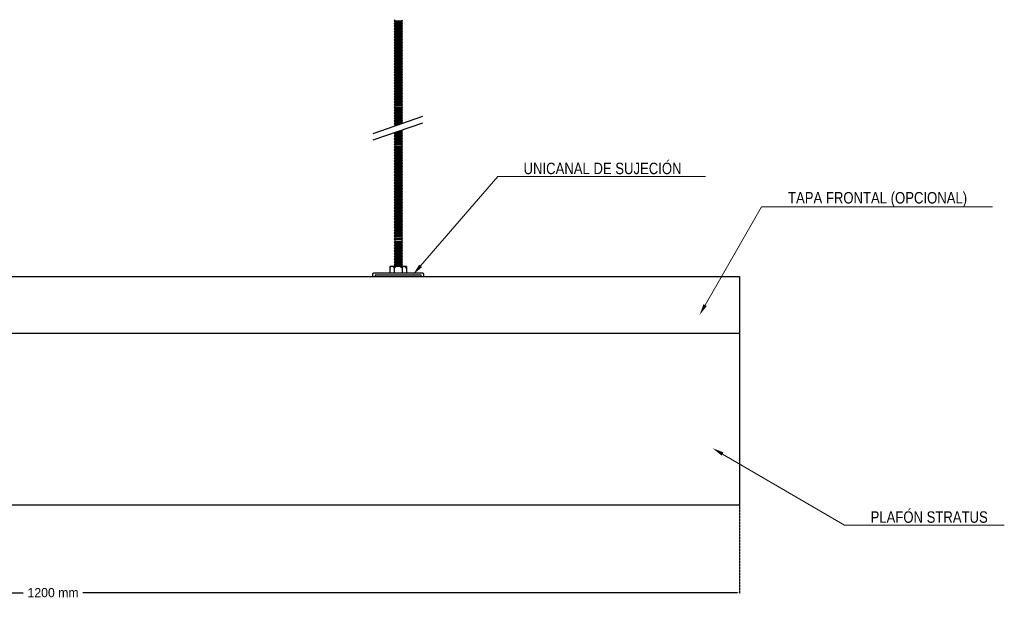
# Model space of a CAD drawing. Header units: millimetres. Extents: x 2538 to 24562, y 4449 to 23795.
# Tile 264 of 280: x 22162 to 23023, y 21027 to 21540. Entities that reach past the tile are written whole.
import ezdxf
from ezdxf import colors
from ezdxf.entities.mleader import LeaderData, LeaderLine
from ezdxf.math import Vec2, Vec3

# ---------------------------------------------------------------- set-up
doc = ezdxf.new("R2010")
doc.units = ezdxf.units.MM
doc.header["$PDMODE"] = 3
doc.linetypes.add('HIDDEN', pattern=[0.375, 0.25, -0.125])
doc.layers.add('_HD_tornillo', color=30, linetype='Continuous')
doc.layers.add('HD021_Text', color=2, linetype='Continuous', lineweight=9)
doc.layers.add('Make2D$Visible$Curves', color=7, linetype='Continuous', true_color=0x000000)
doc.layers.add('MEDIDAS', color=1, linetype='Continuous', true_color=0xff0000)
doc.styles.add('Arial Narrow', font='ARIALN.TTF')
doc.dimstyles.new('HD_DIM', dxfattribs={"dimtxt": 8, "dimasz": 2, "dimexe": 1, "dimexo": 0, "dimgap": 2, "dimtad": 0, "dimdec": 0, "dimzin": 0, "dimdsep": 46, "dimtxsty": 'Standard', "dimcen": 0, "dimclrd": 256, "dimclre": 251, "dimclrt": 7, "dimadec": 0, "dimazin": 0, "dimtp": 0.05, "dimtm": 0.05, "dimtfac": 0.6, "dimtdec": 0, "dimtofl": 0, "dimtmove": 0, "dimatfit": 3, "dimfxl": 1, "dimtolj": 2, "dimtzin": 0, "dimarcsym": 0})

# ---------------------------------------------------------------- blocks, each defined once
blk = doc.blocks.new('*D70')
at = {"layer": 'Defpoints', "color": 0, "transparency": 16777216}
for p in [(21591.21, 21115.49), (22791.21, 21115.49), (22791.21, 21038.85)]:
    blk.add_point(p, dxfattribs=at)
at = {"layer": 'MEDIDAS', "color": 251, "linetype": 'HIDDEN', "lineweight": -2, "transparency": 16777216}
for p, q in [((21591.21, 21115.49), (21591.21, 21037.85)), ((22791.21, 21115.49), (22791.21, 21037.85))]:
    blk.add_line(p, q, dxfattribs=at)
at = {"layer": 'MEDIDAS', "lineweight": -2, "transparency": 16777216}
for p, q in [((21593.21, 21038.85), (22165.21, 21038.85)), ((22789.21, 21038.85), (22217.21, 21038.85))]:
    blk.add_line(p, q, dxfattribs=at)
at = {"layer": 'MEDIDAS', "transparency": 16777216}
for points in [[(21593.21, 21039.18), (21593.21, 21038.52), (21591.21, 21038.85)], [(22789.21, 21039.18), (22789.21, 21038.52), (22791.21, 21038.85)]]:
    blk.add_solid(points, dxfattribs=at)
at = {"layer": 'MEDIDAS', "color": 7, "transparency": 16777216, "insert": (22191.21, 21038.85), "char_height": 8, "attachment_point": 5}
blk.add_mtext('\\A2;1200 mm', dxfattribs=at)

msp = doc.modelspace()

# ---------------------------------------------------------------- linework, layer by layer
at = {"layer": '_HD_tornillo'}
for p, q in [((22490.01, 21539.74), (22489.41, 21538.92)), ((22489.41, 21538.92), (22496.5, 21539.09)), ((22489.41, 21538.92), (22490.01, 21538.24)), ((22490.01, 21537.36), (22489.41, 21536.54)), ((22489.41, 21536.54), (22496.5, 21536.71)), ((22489.41, 21536.54), (22490.01, 21535.86)), ((22490.01, 21538.24), (22496, 21538.48)), ((22490.01, 21538.24), (22490.01, 21537.36)), ((22490.01, 21537.36), (22496, 21537.59)), ((22490.01, 21535.86), (22496, 21536.09)), ((22490.01, 21535.86), (22490.01, 21535.08)), ((22490.01, 21535.08), (22496, 21535.31)), ((22496, 21538.48), (22496.5, 21539.09)), ((22496, 21538.48), (22496, 21537.59)), ((22496, 21536.09), (22496.5, 21536.71)), ((22496, 21536.09), (22496, 21535.31)), ((22496.01, 21539.98), (22496.5, 21539.09)), ((22496.01, 21537.6), (22496.5, 21536.71)), ((22496.01, 21535.31), (22496.5, 21534.43)), ((22490.01, 21535.08), (22489.41, 21534.26)), ((22489.41, 21534.26), (22496.5, 21534.43)), ((22489.41, 21534.26), (22490.01, 21533.58)), ((22490.01, 21532.72), (22489.41, 21531.9)), ((22489.41, 21531.9), (22496.5, 21532.07)), ((22489.41, 21531.9), (22490.01, 21531.22)), ((22490.01, 21530.35), (22489.41, 21529.53)), ((22489.41, 21529.53), (22496.5, 21529.7)), ((22489.41, 21529.53), (22490.01, 21528.85)), ((22490.01, 21527.94), (22489.41, 21527.12)), ((22489.41, 21527.12), (22496.5, 21527.29)), ((22489.41, 21527.12), (22490.01, 21526.44)), ((22490.01, 21533.58), (22496, 21533.81)), ((22490.01, 21533.58), (22490.01, 21532.72)), ((22490.01, 21532.72), (22496, 21532.95)), ((22490.01, 21531.22), (22496, 21531.45)), ((22490.01, 21531.22), (22490.01, 21530.35)), ((22490.01, 21530.35), (22496, 21530.58)), ((22490.01, 21528.85), (22496, 21529.09)), ((22490.01, 21528.85), (22490.01, 21527.94)), ((22490.01, 21527.94), (22496, 21528.17)), ((22490.01, 21526.44), (22496, 21526.67)), ((22496, 21533.81), (22496.5, 21534.43)), ((22496, 21533.81), (22496, 21532.95)), ((22496, 21531.45), (22496.5, 21532.07)), ((22496, 21531.45), (22496, 21530.58)), ((22496, 21529.09), (22496.5, 21529.7)), ((22496, 21529.09), (22496, 21528.17)), ((22496, 21526.67), (22496.5, 21527.29)), ((22496, 21526.67), (22496, 21525.76)), ((22496.01, 21532.95), (22496.5, 21532.07)), ((22496.01, 21530.59), (22496.5, 21529.7)), ((22496.01, 21528.18), (22496.5, 21527.29)), ((22490.01, 21525.53), (22489.41, 21524.71)), ((22489.41, 21524.71), (22496.5, 21524.88)), ((22489.41, 21524.71), (22490.01, 21524.03)), ((22490.01, 21523.11), (22489.41, 21522.3)), ((22489.41, 21522.3), (22496.5, 21522.47)), ((22489.41, 21522.3), (22490.01, 21521.62)), ((22490.01, 21520.7), (22489.41, 21519.89)), ((22489.41, 21519.89), (22496.5, 21520.06)), ((22489.41, 21519.89), (22490.01, 21519.21)), ((22490.01, 21518.32), (22489.41, 21517.5)), ((22490.01, 21526.44), (22490.01, 21525.53)), ((22490.01, 21525.53), (22496, 21525.76)), ((22490.01, 21524.03), (22496, 21524.26)), ((22490.01, 21524.03), (22490.01, 21523.11)), ((22490.01, 21523.11), (22496, 21523.35)), ((22490.01, 21521.62), (22496, 21521.85)), ((22490.01, 21521.62), (22490.01, 21520.7)), ((22490.01, 21520.7), (22496, 21520.94)), ((22490.01, 21519.21), (22496, 21519.44)), ((22490.01, 21519.21), (22490.01, 21518.32)), ((22490.01, 21518.32), (22496, 21518.55)), ((22496, 21524.26), (22496.5, 21524.88)), ((22496, 21524.26), (22496, 21523.35)), ((22496, 21521.85), (22496.5, 21522.47)), ((22496, 21521.85), (22496, 21520.94)), ((22496, 21519.44), (22496.5, 21520.06)), ((22496, 21519.44), (22496, 21518.55)), ((22496.01, 21525.76), (22496.5, 21524.88)), ((22496.01, 21523.35), (22496.5, 21522.47)), ((22496.01, 21520.94), (22496.5, 21520.06)), ((22496.01, 21518.56), (22496.5, 21517.67)), ((22489.41, 21517.5), (22496.5, 21517.67)), ((22489.41, 21517.5), (22490.01, 21516.82)), ((22490.01, 21516.04), (22489.41, 21515.22)), ((22489.41, 21515.22), (22496.5, 21515.39)), ((22489.41, 21515.22), (22490.01, 21514.54)), ((22490.01, 21513.68), (22489.41, 21512.86)), ((22489.41, 21512.86), (22496.5, 21513.03)), ((22489.41, 21512.86), (22490.01, 21512.18)), ((22490.01, 21511.31), (22489.41, 21510.5)), ((22489.41, 21510.5), (22496.5, 21510.66)), ((22489.41, 21510.5), (22490.01, 21509.81)), ((22490.01, 21516.82), (22496, 21517.06)), ((22490.01, 21516.82), (22490.01, 21516.04)), ((22490.01, 21516.04), (22496, 21516.27)), ((22490.01, 21514.54), (22496, 21514.77)), ((22490.01, 21514.54), (22490.01, 21513.68)), ((22490.01, 21513.68), (22496, 21513.91)), ((22490.01, 21512.18), (22496, 21512.42)), ((22490.01, 21512.18), (22490.01, 21511.31)), ((22490.01, 21511.31), (22496, 21511.55)), ((22490.01, 21509.81), (22496, 21510.05)), ((22490.01, 21509.81), (22490.01, 21509.05)), ((22496, 21517.06), (22496.5, 21517.67)), ((22496, 21517.06), (22496, 21516.27)), ((22496, 21514.77), (22496.5, 21515.39)), ((22496, 21514.77), (22496, 21513.91)), ((22496, 21512.42), (22496.5, 21513.03)), ((22496, 21512.42), (22496, 21511.55)), ((22496, 21510.05), (22496.5, 21510.66)), ((22496, 21510.05), (22496, 21509.28)), ((22496.01, 21516.28), (22496.5, 21515.39)), ((22496.01, 21513.92), (22496.5, 21513.03)), ((22496.01, 21511.55), (22496.5, 21510.66)), ((22490.01, 21509.05), (22489.41, 21508.23)), ((22489.41, 21508.23), (22496.5, 21508.4)), ((22489.41, 21508.23), (22490.01, 21507.55)), ((22490.01, 21506.51), (22489.41, 21505.69)), ((22489.41, 21505.69), (22496.5, 21505.86)), ((22489.41, 21505.69), (22490.01, 21505.01)), ((22490.01, 21504.23), (22489.41, 21503.41)), ((22489.41, 21503.41), (22496.5, 21503.58)), ((22489.41, 21503.41), (22490.01, 21502.73)), ((22490.01, 21501.87), (22489.41, 21501.05)), ((22489.41, 21501.05), (22496.5, 21501.22)), ((22489.41, 21501.05), (22490.01, 21500.37)), ((22490.01, 21509.05), (22496, 21509.28)), ((22490.01, 21507.55), (22496, 21507.78)), ((22490.01, 21507.55), (22490.01, 21506.51)), ((22490.01, 21506.51), (22496, 21506.74)), ((22490.01, 21505.01), (22496, 21505.24)), ((22490.01, 21505.01), (22490.01, 21504.23)), ((22490.01, 21504.23), (22496, 21504.46)), ((22490.01, 21502.73), (22496, 21502.96)), ((22490.01, 21502.73), (22490.01, 21501.87)), ((22490.01, 21501.87), (22496, 21502.1)), ((22496, 21507.78), (22496.5, 21508.4)), ((22496, 21507.78), (22496, 21506.74)), ((22496, 21505.24), (22496.5, 21505.86)), ((22496, 21505.24), (22496, 21504.46)), ((22496, 21502.96), (22496.5, 21503.58)), ((22496, 21502.96), (22496, 21502.1)), ((22496, 21500.6), (22496.5, 21501.22)), ((22496.01, 21509.28), (22496.5, 21508.4)), ((22496.01, 21506.75), (22496.5, 21505.86)), ((22496.01, 21504.46), (22496.5, 21503.58)), ((22496.01, 21502.1), (22496.5, 21501.22)), ((22490.01, 21499.5), (22489.41, 21498.68)), ((22489.41, 21498.68), (22496.5, 21498.85)), ((22489.41, 21498.68), (22490.01, 21498)), ((22490.01, 21497.09), (22489.41, 21496.27)), ((22489.41, 21496.27), (22496.5, 21496.44)), ((22489.41, 21496.27), (22490.01, 21495.59)), ((22490.01, 21494.71), (22489.41, 21493.89)), ((22489.41, 21493.89), (22496.5, 21494.06)), ((22489.41, 21493.89), (22490.01, 21493.21)), ((22490.01, 21492.42), (22489.41, 21491.61)), ((22490.01, 21500.37), (22496, 21500.6)), ((22490.01, 21500.37), (22490.01, 21499.5)), ((22490.01, 21499.5), (22496, 21499.73)), ((22490.01, 21498), (22496, 21498.24)), ((22490.01, 21498), (22490.01, 21497.09)), ((22490.01, 21497.09), (22496, 21497.32)), ((22490.01, 21495.59), (22496, 21495.82)), ((22490.01, 21495.59), (22490.01, 21494.71)), ((22490.01, 21494.71), (22496, 21494.94)), ((22490.01, 21493.21), (22496, 21493.44)), ((22490.01, 21493.21), (22490.01, 21492.42)), ((22490.01, 21492.42), (22496, 21492.66)), ((22496, 21500.6), (22496, 21499.73)), ((22496, 21498.24), (22496.5, 21498.85)), ((22496, 21498.24), (22496, 21497.32)), ((22496, 21495.82), (22496.5, 21496.44)), ((22496, 21495.82), (22496, 21494.94)), ((22496, 21493.44), (22496.5, 21494.06)), ((22496, 21493.44), (22496, 21492.66)), ((22496.01, 21499.74), (22496.5, 21498.85)), ((22496.01, 21497.32), (22496.5, 21496.44)), ((22496.01, 21494.94), (22496.5, 21494.06)), ((22496.01, 21492.66), (22496.5, 21491.78)), ((22489.41, 21491.61), (22496.5, 21491.78)), ((22489.41, 21491.61), (22490.01, 21490.93)), ((22490.01, 21490.06), (22489.41, 21489.25)), ((22489.41, 21489.25), (22496.5, 21489.42)), ((22489.41, 21489.25), (22490.01, 21488.57)), ((22490.01, 21487.7), (22489.41, 21486.88)), ((22489.41, 21486.88), (22496.5, 21487.05)), ((22489.41, 21486.88), (22490.01, 21486.2)), ((22490.01, 21485.29), (22489.41, 21484.47)), ((22489.41, 21484.47), (22496.5, 21484.64)), ((22489.41, 21484.47), (22490.01, 21483.79)), ((22490.01, 21490.93), (22496, 21491.16)), ((22490.01, 21490.93), (22490.01, 21490.06)), ((22490.01, 21490.06), (22496, 21490.3)), ((22490.01, 21488.57), (22496, 21488.8)), ((22490.01, 21488.57), (22490.01, 21487.7)), ((22490.01, 21487.7), (22496, 21487.93)), ((22490.01, 21486.2), (22496, 21486.43)), ((22490.01, 21486.2), (22490.01, 21485.29)), ((22490.01, 21485.29), (22496, 21485.52)), ((22490.01, 21483.79), (22496, 21484.02)), ((22490.01, 21483.79), (22490.01, 21482.87)), ((22496, 21491.16), (22496.5, 21491.78)), ((22496, 21491.16), (22496, 21490.3)), ((22496, 21488.8), (22496.5, 21489.42)), ((22496, 21488.8), (22496, 21487.93)), ((22496, 21486.43), (22496.5, 21487.05)), ((22496, 21486.43), (22496, 21485.52)), ((22496, 21484.02), (22496.5, 21484.64)), ((22496, 21484.02), (22496, 21483.11)), ((22496.01, 21490.3), (22496.5, 21489.42)), ((22496.01, 21487.93), (22496.5, 21487.05)), ((22496.01, 21485.52), (22496.5, 21484.64)), ((22490.01, 21482.87), (22489.41, 21482.06)), ((22489.41, 21482.06), (22496.5, 21482.23)), ((22489.41, 21482.06), (22490.01, 21481.38)), ((22490.01, 21480.46), (22489.41, 21479.65)), ((22489.41, 21479.65), (22496.5, 21479.81)), ((22489.41, 21479.65), (22490.01, 21478.96)), ((22490.01, 21478.05), (22489.41, 21477.23)), ((22489.41, 21477.23), (22496.5, 21477.4)), ((22489.41, 21477.23), (22490.01, 21476.55)), ((22490.01, 21475.67), (22489.41, 21474.85)), ((22489.41, 21474.85), (22496.5, 21475.02)), ((22490.01, 21482.87), (22496, 21483.11)), ((22490.01, 21481.38), (22496, 21481.61)), ((22490.01, 21481.38), (22490.01, 21480.46)), ((22490.01, 21480.46), (22496, 21480.69)), ((22490.01, 21478.96), (22496, 21479.2)), ((22490.01, 21478.96), (22490.01, 21478.05)), ((22490.01, 21478.05), (22496, 21478.28)), ((22490.01, 21476.55), (22496, 21476.79)), ((22490.01, 21476.55), (22490.01, 21475.67)), ((22490.01, 21475.67), (22496, 21475.9)), ((22496, 21481.61), (22496.5, 21482.23)), ((22496, 21481.61), (22496, 21480.69)), ((22496, 21479.2), (22496.5, 21479.81)), ((22496, 21479.2), (22496, 21478.28)), ((22496, 21476.79), (22496.5, 21477.4)), ((22496, 21476.79), (22496, 21475.9)), ((22496, 21474.4), (22496.5, 21475.02)), ((22496.01, 21483.11), (22496.5, 21482.23)), ((22496.01, 21480.7), (22496.5, 21479.81)), ((22496.01, 21478.29), (22496.5, 21477.4)), ((22496.01, 21475.9), (22496.5, 21475.02)), ((22489.41, 21474.85), (22490.01, 21474.17)), ((22490.01, 21473.39), (22489.41, 21472.57)), ((22489.41, 21472.57), (22496.5, 21472.74)), ((22489.41, 21472.57), (22490.01, 21471.89)), ((22490.01, 21471.03), (22489.41, 21470.21)), ((22489.41, 21470.21), (22496.5, 21470.38)), ((22489.41, 21470.21), (22490.01, 21469.53)), ((22490.01, 21468.66), (22489.41, 21467.84)), ((22489.41, 21467.84), (22496.5, 21468.01)), ((22489.41, 21467.84), (22490.01, 21467.16)), ((22490.01, 21466.39), (22489.41, 21465.58)), ((22490.01, 21474.17), (22496, 21474.4)), ((22490.01, 21474.17), (22490.01, 21473.39)), ((22490.01, 21473.39), (22496, 21473.62)), ((22490.01, 21471.89), (22496, 21472.12)), ((22490.01, 21471.89), (22490.01, 21471.03)), ((22490.01, 21471.03), (22496, 21471.26)), ((22490.01, 21469.53), (22496, 21469.76)), ((22490.01, 21469.53), (22490.01, 21468.66)), ((22490.01, 21468.66), (22496, 21468.89)), ((22490.01, 21467.16), (22496, 21467.39)), ((22490.01, 21467.16), (22490.01, 21466.39)), ((22490.01, 21466.39), (22496, 21466.63)), ((22496, 21474.4), (22496, 21473.62)), ((22496, 21472.12), (22496.5, 21472.74)), ((22496, 21472.12), (22496, 21471.26)), ((22496, 21469.76), (22496.5, 21470.38)), ((22496, 21469.76), (22496, 21468.89)), ((22496, 21467.39), (22496.5, 21468.01)), ((22496, 21467.39), (22496, 21466.63)), ((22496.01, 21473.62), (22496.5, 21472.74)), ((22496.01, 21471.26), (22496.5, 21470.38)), ((22496.01, 21468.9), (22496.5, 21468.01)), ((22496.01, 21466.63), (22496.5, 21465.74)), ((22489.41, 21465.58), (22496.5, 21465.74)), ((22489.41, 21465.58), (22490.01, 21464.89)), ((22490.01, 21463.85), (22489.41, 21463.04)), ((22489.41, 21463.04), (22496.5, 21463.21)), ((22489.41, 21463.04), (22490.01, 21462.36)), ((22490.01, 21461.57), (22489.41, 21460.76)), ((22489.41, 21460.76), (22496.5, 21460.92)), ((22489.41, 21460.76), (22490.01, 21460.08)), ((22490.01, 21459.21), (22489.41, 21458.4)), ((22489.41, 21458.4), (22496.5, 21458.57)), ((22489.41, 21458.4), (22490.01, 21457.72)), ((22490.01, 21464.89), (22496, 21465.13)), ((22490.01, 21464.89), (22490.01, 21463.85)), ((22490.01, 21463.85), (22496, 21464.09)), ((22490.01, 21462.36), (22496, 21462.59)), ((22490.01, 21462.36), (22490.01, 21461.57)), ((22490.01, 21461.57), (22496, 21461.81)), ((22490.01, 21460.08), (22496, 21460.31)), ((22490.01, 21460.08), (22490.01, 21459.21)), ((22490.01, 21459.21), (22496, 21459.45)), ((22490.01, 21457.72), (22496, 21457.95)), ((22496, 21465.13), (22496.5, 21465.74)), ((22496, 21465.13), (22496, 21464.09)), ((22496, 21462.59), (22496.5, 21463.21)), ((22496, 21462.59), (22496, 21461.81)), ((22496, 21460.31), (22496.5, 21460.92)), ((22496, 21460.31), (22496, 21459.45)), ((22496, 21457.95), (22496.5, 21458.57)), ((22496, 21457.95), (22496, 21457.08)), ((22496.01, 21464.09), (22496.5, 21463.21)), ((22496.01, 21461.81), (22496.5, 21460.92)), ((22496.01, 21459.45), (22496.5, 21458.57)), ((22470.95, 21440.46), (22514.47, 21455.47)), ((22470.95, 21434.79), (22514.47, 21449.8)), ((22490.01, 21456.85), (22489.41, 21456.03)), ((22489.41, 21456.03), (22496.5, 21456.2)), ((22489.41, 21456.03), (22490.01, 21455.35)), ((22490.01, 21454.43), (22489.41, 21453.62)), ((22489.41, 21453.62), (22496.5, 21453.79)), ((22489.41, 21453.62), (22490.01, 21452.94)), ((22490.01, 21452.05), (22489.41, 21451.24)), ((22489.41, 21451.24), (22496.5, 21451.4)), ((22489.41, 21451.24), (22490.01, 21450.55)), ((22490.01, 21449.77), (22489.41, 21448.95)), ((22490.01, 21457.72), (22490.01, 21456.85)), ((22490.01, 21456.85), (22496, 21457.08)), ((22490.01, 21455.35), (22496, 21455.58)), ((22490.01, 21455.35), (22490.01, 21454.43)), ((22490.01, 21454.43), (22496, 21454.67)), ((22490.01, 21452.94), (22496, 21453.17)), ((22490.01, 21452.94), (22490.01, 21452.05)), ((22490.01, 21452.05), (22496, 21452.29)), ((22490.01, 21450.55), (22496, 21450.79)), ((22490.01, 21450.55), (22490.01, 21449.77)), ((22490.01, 21449.77), (22496, 21450)), ((22496, 21455.58), (22496.5, 21456.2)), ((22496, 21455.58), (22496, 21454.67)), ((22496, 21453.17), (22496.5, 21453.79)), ((22496, 21453.17), (22496, 21452.29)), ((22496, 21450.79), (22496.5, 21451.4)), ((22496, 21450.79), (22496, 21450)), ((22496.01, 21457.08), (22496.5, 21456.2)), ((22496.01, 21454.67), (22496.5, 21453.79)), ((22496.01, 21452.29), (22496.5, 21451.4)), ((22496.01, 21450.01), (22496.43, 21449.25)), ((22489.98, 21441.33), (22489.37, 21440.51)), ((22489.37, 21440.51), (22496.47, 21440.68)), ((22489.41, 21448.95), (22496.03, 21449.11)), ((22489.41, 21448.95), (22490.01, 21448.27)), ((22490.01, 21447.41), (22489.64, 21446.91)), ((22489.98, 21441.33), (22495.97, 21441.56)), ((22490.01, 21448.27), (22494.06, 21448.43)), ((22490.01, 21448.27), (22490.01, 21447.41)), ((22490.01, 21447.41), (22491.24, 21447.46)), ((22493.09, 21442.43), (22495.95, 21442.49)), ((22494.97, 21443.07), (22496.46, 21443.11)), ((22495.95, 21442.49), (22496.46, 21443.11)), ((22495.95, 21442.49), (22495.95, 21441.56)), ((22495.97, 21440.07), (22496.47, 21440.68)), ((22495.98, 21441.57), (22496.47, 21440.68)), ((22496.23, 21443.51), (22496.46, 21443.11)), ((22489.37, 21440.51), (22489.98, 21439.83)), ((22489.99, 21438.9), (22489.38, 21438.08)), ((22489.38, 21438.08), (22496.48, 21438.25)), ((22489.38, 21438.08), (22489.99, 21437.4)), ((22489.99, 21436.47), (22489.38, 21435.65)), ((22489.38, 21435.65), (22496.48, 21435.82)), ((22489.38, 21435.65), (22489.99, 21434.97)), ((22489.99, 21434.06), (22489.38, 21433.24)), ((22489.38, 21433.24), (22496.48, 21433.41)), ((22489.38, 21433.24), (22489.99, 21432.56)), ((22489.98, 21439.83), (22495.97, 21440.07)), ((22489.98, 21439.83), (22489.98, 21438.9)), ((22489.99, 21438.9), (22495.98, 21439.13)), ((22489.99, 21437.4), (22495.98, 21437.64)), ((22489.99, 21437.4), (22489.99, 21436.47)), ((22489.99, 21436.47), (22495.98, 21436.7)), ((22489.99, 21434.97), (22495.98, 21435.2)), ((22489.99, 21434.97), (22489.99, 21434.06)), ((22489.99, 21434.06), (22495.98, 21434.29)), ((22489.99, 21432.56), (22495.98, 21432.79)), ((22489.99, 21432.56), (22489.99, 21431.64)), ((22495.97, 21440.07), (22495.97, 21439.13)), ((22495.98, 21439.14), (22496.48, 21438.25)), ((22495.98, 21437.64), (22496.48, 21438.25)), ((22495.98, 21437.64), (22495.98, 21436.7)), ((22495.98, 21436.7), (22496.48, 21435.82)), ((22495.98, 21435.2), (22496.48, 21435.82)), ((22495.98, 21435.2), (22495.98, 21434.29)), ((22495.98, 21434.29), (22496.48, 21433.41)), ((22495.98, 21432.79), (22496.48, 21433.41)), ((22495.98, 21432.79), (22495.98, 21431.88)), ((22489.99, 21431.64), (22489.38, 21430.83)), ((22489.38, 21430.83), (22496.48, 21431)), ((22489.38, 21430.83), (22489.99, 21430.15)), ((22489.99, 21429.21), (22489.38, 21428.39)), ((22489.38, 21428.39), (22496.48, 21428.56)), ((22489.38, 21428.39), (22489.99, 21427.71)), ((22489.99, 21426.8), (22489.38, 21425.98)), ((22489.38, 21425.98), (22496.48, 21426.15)), ((22489.38, 21425.98), (22489.99, 21425.3)), ((22489.99, 21424.36), (22489.38, 21423.55)), ((22489.38, 21423.55), (22496.48, 21423.72)), ((22489.38, 21423.55), (22489.99, 21422.87)), ((22489.99, 21431.64), (22495.98, 21431.88)), ((22489.99, 21430.15), (22495.98, 21430.38)), ((22489.99, 21430.15), (22489.99, 21429.21)), ((22489.99, 21429.21), (22495.98, 21429.44)), ((22489.99, 21427.71), (22495.98, 21427.95)), ((22489.99, 21427.71), (22489.99, 21426.8)), ((22489.99, 21426.8), (22495.98, 21427.03)), ((22489.99, 21425.3), (22495.98, 21425.53)), ((22489.99, 21425.3), (22489.99, 21424.36)), ((22489.99, 21424.36), (22495.98, 21424.6)), ((22495.98, 21431.88), (22496.48, 21431)), ((22495.98, 21430.38), (22496.48, 21431)), ((22495.98, 21430.38), (22495.98, 21429.44)), ((22495.98, 21429.45), (22496.48, 21428.56)), ((22495.98, 21427.95), (22496.48, 21428.56)), ((22495.98, 21427.95), (22495.98, 21427.03)), ((22495.98, 21427.03), (22496.48, 21426.15)), ((22495.98, 21425.53), (22496.48, 21426.15)), ((22495.98, 21425.53), (22495.98, 21424.6)), ((22495.98, 21424.6), (22496.48, 21423.72)), ((22495.98, 21423.1), (22496.48, 21423.72)), ((22490, 21421.96), (22489.4, 21421.14)), ((22489.4, 21421.14), (22496.5, 21421.31)), ((22489.4, 21421.14), (22490, 21420.46)), ((22490, 21419.53), (22489.4, 21418.71)), ((22489.4, 21418.71), (22496.5, 21418.88)), ((22489.4, 21418.71), (22490, 21418.03)), ((22490, 21417.11), (22489.4, 21416.3)), ((22489.4, 21416.3), (22496.5, 21416.47)), ((22489.4, 21416.3), (22490, 21415.62)), ((22489.99, 21422.87), (22495.98, 21423.1)), ((22489.99, 21422.87), (22489.99, 21421.95)), ((22490, 21421.96), (22495.99, 21422.19)), ((22490, 21420.46), (22495.99, 21420.7)), ((22490, 21420.46), (22490, 21419.53)), ((22490, 21419.53), (22495.99, 21419.76)), ((22490, 21418.03), (22495.99, 21418.26)), ((22490, 21418.03), (22490, 21417.11)), ((22490, 21417.11), (22495.99, 21417.35)), ((22490, 21415.62), (22495.99, 21415.85)), ((22490, 21415.62), (22490, 21414.7)), ((22490, 21414.7), (22495.99, 21414.94)), ((22495.98, 21423.1), (22495.98, 21422.19)), ((22495.99, 21420.7), (22496.5, 21421.31)), ((22495.99, 21420.7), (22495.99, 21419.76)), ((22495.99, 21418.26), (22496.5, 21418.88)), ((22495.99, 21418.26), (22495.99, 21417.35)), ((22495.99, 21415.85), (22496.5, 21416.47)), ((22495.99, 21415.85), (22495.99, 21414.94)), ((22496, 21422.2), (22496.5, 21421.31)), ((22496, 21419.76), (22496.5, 21418.88)), ((22496, 21417.35), (22496.5, 21416.47)), ((22496, 21414.94), (22496.5, 21414.05)), ((22490, 21414.7), (22489.4, 21413.89)), ((22489.4, 21413.89), (22496.5, 21414.05)), ((22489.4, 21413.89), (22490, 21413.2)), ((22490, 21412.27), (22489.4, 21411.45)), ((22489.4, 21411.45), (22496.5, 21411.62)), ((22489.4, 21411.45), (22490, 21410.77)), ((22490, 21409.86), (22489.4, 21409.04)), ((22489.4, 21409.04), (22496.5, 21409.21)), ((22489.4, 21409.04), (22490, 21408.36)), ((22490, 21407.42), (22489.4, 21406.61)), ((22489.4, 21406.61), (22496.5, 21406.77)), ((22489.4, 21406.61), (22490, 21405.92)), ((22490, 21413.2), (22495.99, 21413.44)), ((22490, 21413.2), (22490, 21412.27)), ((22490, 21412.27), (22495.99, 21412.5)), ((22490, 21410.77), (22495.99, 21411)), ((22490, 21410.77), (22490, 21409.86)), ((22490, 21409.86), (22495.99, 21410.09)), ((22490, 21408.36), (22495.99, 21408.59)), ((22490, 21408.36), (22490, 21407.42)), ((22490, 21407.42), (22495.99, 21407.66)), ((22490, 21405.92), (22495.99, 21406.16)), ((22495.99, 21413.44), (22496.5, 21414.05)), ((22495.99, 21413.44), (22495.99, 21412.5)), ((22495.99, 21411), (22496.5, 21411.62)), ((22495.99, 21411), (22495.99, 21410.09)), ((22495.99, 21408.59), (22496.5, 21409.21)), ((22495.99, 21408.59), (22495.99, 21407.66)), ((22495.99, 21406.16), (22496.5, 21406.77)), ((22495.99, 21406.16), (22495.99, 21405.24)), ((22496, 21412.5), (22496.5, 21411.62)), ((22496, 21410.09), (22496.5, 21409.21)), ((22496, 21407.66), (22496.5, 21406.77)), ((22490.01, 21405.01), (22489.41, 21404.2)), ((22489.41, 21404.2), (22496.5, 21404.37)), ((22489.41, 21404.2), (22490.01, 21403.52)), ((22490.01, 21402.58), (22489.41, 21401.76)), ((22489.41, 21401.76), (22496.5, 21401.93)), ((22489.41, 21401.76), (22490.01, 21401.08)), ((22490.01, 21400.17), (22489.41, 21399.35)), ((22489.41, 21399.35), (22496.5, 21399.52)), ((22489.41, 21399.35), (22490.01, 21398.67)), ((22490.01, 21397.76), (22489.41, 21396.94)), ((22490, 21405.92), (22490, 21405.01)), ((22490.01, 21405.01), (22496, 21405.25)), ((22490.01, 21403.52), (22496, 21403.75)), ((22490.01, 21403.52), (22490.01, 21402.58)), ((22490.01, 21402.58), (22496, 21402.81)), ((22490.01, 21401.08), (22496, 21401.32)), ((22490.01, 21401.08), (22490.01, 21400.17)), ((22490.01, 21400.17), (22496, 21400.4)), ((22490.01, 21398.67), (22496, 21398.9)), ((22490.01, 21398.67), (22490.01, 21397.76)), ((22490.01, 21397.76), (22496, 21397.99)), ((22496, 21403.75), (22496.5, 21404.37)), ((22496, 21403.75), (22496, 21402.81)), ((22496, 21401.32), (22496.5, 21401.93)), ((22496, 21401.32), (22496, 21400.4)), ((22496, 21398.9), (22496.5, 21399.52)), ((22496, 21398.9), (22496, 21397.99)), ((22496.01, 21405.25), (22496.5, 21404.37)), ((22496.01, 21402.82), (22496.5, 21401.93)), ((22496.01, 21400.41), (22496.5, 21399.52)), ((22496.01, 21397.99), (22496.5, 21397.11)), ((22489.41, 21396.94), (22496.5, 21397.11)), ((22489.41, 21396.94), (22490.01, 21396.26)), ((22490.01, 21395.32), (22489.41, 21394.51)), ((22489.41, 21394.51), (22496.5, 21394.68)), ((22489.41, 21394.51), (22490.01, 21393.83)), ((22490.01, 21392.91), (22489.41, 21392.09)), ((22489.41, 21392.09), (22496.5, 21392.26)), ((22489.41, 21392.09), (22490.01, 21391.41)), ((22490.01, 21390.48), (22489.41, 21389.66)), ((22489.41, 21389.66), (22496.5, 21389.83)), ((22489.41, 21389.66), (22490.01, 21388.98)), ((22490.01, 21396.26), (22496, 21396.49)), ((22490.01, 21396.26), (22490.01, 21395.32)), ((22490.01, 21395.32), (22496, 21395.56)), ((22490.01, 21393.83), (22496, 21394.06)), ((22490.01, 21393.83), (22490.01, 21392.91)), ((22490.01, 21392.91), (22496, 21393.14)), ((22490.01, 21391.41), (22496, 21391.65)), ((22490.01, 21391.41), (22490.01, 21390.48)), ((22490.01, 21390.48), (22496, 21390.71)), ((22490.01, 21388.98), (22496, 21389.21)), ((22490.01, 21388.98), (22490.01, 21388.07)), ((22496, 21396.49), (22496.5, 21397.11)), ((22496, 21396.49), (22496, 21395.56)), ((22496, 21394.06), (22496.5, 21394.68)), ((22496, 21394.06), (22496, 21393.14)), ((22496, 21391.65), (22496.5, 21392.26)), ((22496, 21391.65), (22496, 21390.71)), ((22496, 21389.21), (22496.5, 21389.83)), ((22496, 21389.21), (22496, 21388.3)), ((22496.01, 21395.56), (22496.5, 21394.68)), ((22496.01, 21393.15), (22496.5, 21392.26)), ((22496.01, 21390.71), (22496.5, 21389.83)), ((22490.01, 21388.07), (22489.41, 21387.25)), ((22489.41, 21387.25), (22496.5, 21387.42)), ((22489.41, 21387.25), (22490.01, 21386.57)), ((22490.01, 21385.65), (22489.41, 21384.84)), ((22489.41, 21384.84), (22496.5, 21385.01)), ((22489.41, 21384.84), (22490.01, 21384.16)), ((22490.01, 21383.22), (22489.41, 21382.4)), ((22489.41, 21382.4), (22496.5, 21382.57)), ((22489.41, 21382.4), (22490.01, 21381.72)), ((22490.01, 21380.81), (22489.41, 21379.99)), ((22490.01, 21388.07), (22496, 21388.3)), ((22490.01, 21386.57), (22496, 21386.8)), ((22490.01, 21386.57), (22490.01, 21385.65)), ((22490.01, 21385.65), (22496, 21385.89)), ((22490.01, 21384.16), (22496, 21384.39)), ((22490.01, 21384.16), (22490.01, 21383.22)), ((22490.01, 21383.22), (22496, 21383.45)), ((22490.01, 21381.72), (22496, 21381.96)), ((22490.01, 21381.72), (22490.01, 21380.81)), ((22490.01, 21380.81), (22496, 21381.04)), ((22496, 21386.8), (22496.5, 21387.42)), ((22496, 21386.8), (22496, 21385.89)), ((22496, 21384.39), (22496.5, 21385.01)), ((22496, 21384.39), (22496, 21383.45)), ((22496, 21381.96), (22496.5, 21382.57)), ((22496, 21381.96), (22496, 21381.04)), ((22496.01, 21388.3), (22496.5, 21387.42)), ((22496.01, 21385.89), (22496.5, 21385.01)), ((22496.01, 21383.46), (22496.5, 21382.57)), ((22496.01, 21381.04), (22496.5, 21380.16)), ((22489.41, 21379.99), (22496.5, 21380.16)), ((22489.41, 21379.99), (22490.01, 21379.31)), ((22490.01, 21378.4), (22489.41, 21377.58)), ((22489.41, 21377.58), (22496.5, 21377.75)), ((22489.41, 21377.58), (22490.01, 21376.9)), ((22490.01, 21375.96), (22489.41, 21375.15)), ((22489.41, 21375.15), (22496.5, 21375.31)), ((22489.41, 21375.15), (22490.01, 21374.46)), ((22490.01, 21373.55), (22489.41, 21372.73)), ((22489.41, 21372.73), (22496.5, 21372.9)), ((22489.41, 21372.73), (22490.01, 21372.05)), ((22490.01, 21379.31), (22496, 21379.54)), ((22490.01, 21379.31), (22490.01, 21378.4)), ((22490.01, 21378.4), (22496, 21378.63)), ((22490.01, 21376.9), (22496, 21377.13)), ((22490.01, 21376.9), (22490.01, 21375.96)), ((22490.01, 21375.96), (22496, 21376.2)), ((22490.01, 21374.46), (22496, 21374.7)), ((22490.01, 21374.46), (22490.01, 21373.55)), ((22490.01, 21373.55), (22496, 21373.78)), ((22490.01, 21372.05), (22496, 21372.29)), ((22490.01, 21372.05), (22490.01, 21371.12)), ((22496, 21379.54), (22496.5, 21380.16)), ((22496, 21379.54), (22496, 21378.63)), ((22496, 21377.13), (22496.5, 21377.75)), ((22496, 21377.13), (22496, 21376.2)), ((22496, 21374.7), (22496.5, 21375.31)), ((22496, 21374.7), (22496, 21373.78)), ((22496, 21372.29), (22496.5, 21372.9)), ((22496, 21372.29), (22496, 21371.35)), ((22496.01, 21378.63), (22496.5, 21377.75)), ((22496.01, 21376.2), (22496.5, 21375.31)), ((22496.01, 21373.79), (22496.5, 21372.9)), ((22490.01, 21371.12), (22489.41, 21370.3)), ((22489.41, 21370.3), (22496.5, 21370.47)), ((22489.41, 21370.3), (22490.01, 21369.62)), ((22490.01, 21368.7), (22489.41, 21367.89)), ((22489.41, 21367.89), (22496.5, 21368.06)), ((22489.41, 21367.89), (22490.01, 21367.21)), ((22490.01, 21366.29), (22489.41, 21365.48)), ((22489.41, 21365.48), (22496.5, 21365.64)), ((22489.41, 21365.48), (22490.01, 21364.8)), ((22490.01, 21363.86), (22489.41, 21363.04)), ((22489.41, 21363.04), (22496.5, 21363.21)), ((22490.01, 21371.12), (22496, 21371.35)), ((22490.01, 21369.62), (22496, 21369.85)), ((22490.01, 21369.62), (22490.01, 21368.7)), ((22490.01, 21368.7), (22496, 21368.94)), ((22490.01, 21367.21), (22496, 21367.44)), ((22490.01, 21367.21), (22490.01, 21366.29)), ((22490.01, 21366.29), (22496, 21366.53)), ((22490.01, 21364.8), (22496, 21365.03)), ((22490.01, 21364.8), (22490.01, 21363.86)), ((22490.01, 21363.86), (22496, 21364.09)), ((22496, 21369.85), (22496.5, 21370.47)), ((22496, 21369.85), (22496, 21368.94)), ((22496, 21367.44), (22496.5, 21368.06)), ((22496, 21367.44), (22496, 21366.53)), ((22496, 21365.03), (22496.5, 21365.64)), ((22496, 21365.03), (22496, 21364.09)), ((22496, 21362.59), (22496.5, 21363.21)), ((22496.01, 21371.35), (22496.5, 21370.47)), ((22496.01, 21368.94), (22496.5, 21368.06)), ((22496.01, 21366.53), (22496.5, 21365.64)), ((22496.01, 21364.1), (22496.5, 21363.21)), ((22489.41, 21363.04), (22490.01, 21362.36)), ((22490.01, 21361.45), (22489.41, 21360.63)), ((22489.41, 21360.63), (22496.5, 21360.8)), ((22489.41, 21360.63), (22490.01, 21359.95)), ((22490.01, 21359.04), (22489.41, 21358.22)), ((22489.41, 21358.22), (22496.5, 21358.39)), ((22489.41, 21358.22), (22490.01, 21357.54)), ((22490.01, 21356.47), (22489.41, 21355.65)), ((22489.41, 21355.65), (22496.5, 21355.82)), ((22489.41, 21355.65), (22490.01, 21354.97)), ((22490.01, 21362.36), (22496, 21362.59)), ((22490.01, 21362.36), (22490.01, 21361.45)), ((22490.01, 21361.45), (22496, 21361.68)), ((22490.01, 21359.95), (22496, 21360.18)), ((22490.01, 21359.95), (22490.01, 21359.04)), ((22490.01, 21359.04), (22496, 21359.27)), ((22490.01, 21357.54), (22496, 21357.77)), ((22490.01, 21357.54), (22490.01, 21356.47)), ((22490.01, 21356.47), (22496, 21356.7)), ((22490.01, 21354.97), (22496, 21355.2)), ((22490.01, 21354.97), (22490.01, 21354.04)), ((22496, 21362.59), (22496, 21361.68)), ((22496, 21360.18), (22496.5, 21360.8)), ((22496, 21360.18), (22496, 21359.27)), ((22496, 21357.77), (22496.5, 21358.39)), ((22496, 21357.77), (22496, 21356.7)), ((22496, 21355.2), (22496.5, 21355.82)), ((22496, 21355.2), (22496, 21354.27)), ((22496.01, 21361.68), (22496.5, 21360.8)), ((22496.01, 21359.27), (22496.5, 21358.39)), ((22496.01, 21356.71), (22496.5, 21355.82)), ((22490.01, 21354.04), (22489.41, 21353.22)), ((22489.41, 21353.22), (22496.5, 21353.39)), ((22489.41, 21353.22), (22490.01, 21352.54)), ((22490.01, 21351.62), (22489.41, 21350.81)), ((22489.41, 21350.81), (22496.5, 21350.98)), ((22489.41, 21350.81), (22490.01, 21350.13)), ((22490.01, 21349.21), (22489.41, 21348.13)), ((22489.41, 21348.13), (22496.5, 21348.3)), ((22489.41, 21348.13), (22490.01, 21347.45)), ((22490.01, 21346.14), (22489.41, 21345.12)), ((22490.01, 21354.04), (22496, 21354.27)), ((22490.01, 21352.54), (22496, 21352.77)), ((22490.01, 21352.54), (22490.01, 21351.62)), ((22490.01, 21351.62), (22496, 21351.86)), ((22490.01, 21350.13), (22496, 21350.36)), ((22490.01, 21350.13), (22490.01, 21349.21)), ((22490.01, 21348.95), (22496, 21349.18)), ((22490.01, 21347.45), (22496, 21347.68)), ((22490.01, 21347.45), (22490.01, 21346.14)), ((22490.01, 21345.94), (22496, 21346.17)), ((22496, 21352.77), (22496.5, 21353.39)), ((22496, 21352.77), (22496, 21351.86)), ((22496, 21350.36), (22496.5, 21350.98)), ((22496, 21350.36), (22496, 21349.44)), ((22496, 21347.68), (22496.5, 21348.3)), ((22496, 21347.68), (22496, 21346.37)), ((22496.01, 21354.27), (22496.5, 21353.39)), ((22496.01, 21351.86), (22496.5, 21350.98)), ((22496.01, 21349.45), (22496.5, 21348.3)), ((22496.01, 21346.37), (22496.5, 21345.29)), ((22489.41, 21345.12), (22496.5, 21345.29)), ((22489.41, 21345.12), (22490.01, 21344.44)), ((22490.01, 21343.26), (22489.41, 21342.45)), ((22489.41, 21342.45), (22496.5, 21342.62)), ((22489.41, 21342.45), (22490.01, 21341.77)), ((22490.01, 21340.85), (22489.41, 21340.04)), ((22489.41, 21340.04), (22496.5, 21340.2)), ((22489.41, 21340.04), (22490.01, 21339.35)), ((22490.01, 21338.42), (22489.41, 21337.6)), ((22489.41, 21337.6), (22496.5, 21337.77)), ((22489.41, 21337.6), (22490.01, 21336.92)), ((22490.01, 21344.44), (22496, 21344.67)), ((22490.01, 21344.44), (22490.01, 21343.26)), ((22490.01, 21343.26), (22496, 21343.5)), ((22490.01, 21341.77), (22496, 21342)), ((22490.01, 21341.77), (22490.01, 21340.85)), ((22490.01, 21340.85), (22496, 21341.08)), ((22490.01, 21339.35), (22496, 21339.59)), ((22490.01, 21339.35), (22490.01, 21338.42)), ((22490.01, 21338.42), (22496, 21338.65)), ((22496, 21344.67), (22496.5, 21345.29)), ((22496, 21344.67), (22496, 21343.5)), ((22496, 21342), (22496.5, 21342.62)), ((22496, 21342), (22496, 21341.08)), ((22496, 21339.59), (22496.5, 21340.2)), ((22496, 21339.59), (22496, 21338.65)), ((22496, 21337.15), (22496.5, 21337.77)), ((22496.01, 21343.5), (22496.5, 21342.62)), ((22496.01, 21341.09), (22496.5, 21340.2)), ((22496.01, 21338.65), (22496.5, 21337.77)), ((22490.01, 21336.01), (22489.41, 21335.19)), ((22489.41, 21335.19), (22496.5, 21335.36)), ((22489.41, 21335.19), (22490.01, 21334.51)), ((22490.01, 21333.59), (22489.41, 21332.78)), ((22489.41, 21332.78), (22496.5, 21332.95)), ((22489.41, 21332.78), (22490.01, 21332.1)), ((22490.01, 21331.03), (22489.41, 21330.21)), ((22489.41, 21330.21), (22496.5, 21330.38)), ((22489.41, 21330.21), (22490.01, 21329.53)), ((22490.01, 21336.92), (22496, 21337.15)), ((22490.01, 21336.92), (22490.01, 21336.01)), ((22490.01, 21336.01), (22496, 21336.24)), ((22490.01, 21334.51), (22496, 21334.74)), ((22490.01, 21334.51), (22490.01, 21333.59)), ((22490.01, 21333.59), (22496, 21333.83)), ((22490.01, 21332.1), (22496, 21332.33)), ((22490.01, 21332.1), (22490.01, 21331.03)), ((22490.01, 21331.03), (22496, 21331.26)), ((22490.01, 21329.53), (22496, 21329.76)), ((22490.01, 21329.53), (22490.01, 21328.59)), ((22490.01, 21328.59), (22496, 21328.83)), ((22496, 21337.15), (22496, 21336.24)), ((22496, 21334.74), (22496.5, 21335.36)), ((22496, 21334.74), (22496, 21333.83)), ((22496, 21332.33), (22496.5, 21332.95)), ((22496, 21332.33), (22496, 21331.26)), ((22496, 21329.76), (22496.5, 21330.38)), ((22496, 21329.76), (22496, 21328.83)), ((22496.01, 21336.24), (22496.5, 21335.36)), ((22496.01, 21333.83), (22496.5, 21332.95)), ((22496.01, 21331.27), (22496.5, 21330.38)), ((22496.01, 21328.83), (22496.5, 21327.95)), ((22500.04, 21324.26), (22485.64, 21324.26)), ((22485.64, 21324.26), (22485.64, 21318.57)), ((22489.28, 21324.26), (22489.28, 21318.57)), ((22490.01, 21328.59), (22489.41, 21327.78)), ((22489.41, 21327.78), (22496.5, 21327.95)), ((22489.41, 21327.78), (22490.01, 21327.1)), ((22490.01, 21326.18), (22489.41, 21325.37)), ((22489.41, 21325.37), (22496.5, 21325.53)), ((22489.41, 21325.37), (22490.01, 21324.69)), ((22490.01, 21327.1), (22496, 21327.33)), ((22490.01, 21327.1), (22490.01, 21326.18)), ((22490.01, 21326.18), (22496, 21326.42)), ((22490.01, 21326.18), (22496, 21326.42)), ((22490.01, 21324.69), (22496, 21324.92)), ((22490.01, 21324.69), (22490.01, 21324.26)), ((22496, 21327.33), (22496.5, 21327.95)), ((22496, 21327.33), (22496, 21326.42)), ((22496, 21324.92), (22496.5, 21325.53)), ((22496, 21324.92), (22496, 21324.26)), ((22496.01, 21326.42), (22496.5, 21325.53)), ((22496.48, 21324.26), (22496.48, 21318.57)), ((22500.04, 21324.26), (22500.04, 21318.57)), ((22485.64, 21318.57), (22500.04, 21318.57))]:
    msp.add_line(p, q, dxfattribs=at)
for centre, radius, start, end in [((22487.46, 21322.4), 1.86, 12.33174, 167.66826), ((22492.88, 21319.1), 5.16, 45.77065, 134.22935), ((22498.26, 21322.44), 1.81, 11.15285, 168.84715)]:
    msp.add_arc(centre, radius, start, end, dxfattribs=at)
at = {"layer": 'Make2D$Visible$Curves', "color": 7, "lineweight": -3}
for points in [[(21591.21, 21315.49), (22191.21, 21315.49), (22791.21, 21315.49)], [(22470.77, 21315.49), (22470.77, 21316.53), (22470.77, 21317.57)], [(22471.77, 21318.57), (22492.84, 21318.57), (22513.91, 21318.57)], [(22472.77, 21316.57), (22472.77, 21316.03), (22472.77, 21315.49)], [(22512.91, 21316.57), (22492.84, 21316.57), (22472.77, 21316.57)], [(22512.91, 21315.49), (22512.91, 21316.03), (22512.91, 21316.57)], [(22514.91, 21317.57), (22514.91, 21316.53), (22514.91, 21315.49)], [(22791.21, 21315.49), (22791.21, 21286.89), (22791.21, 21258.29)], [(22791.21, 21265.49), (22191.21, 21265.49), (21591.21, 21265.49)], [(22791.21, 21258.29), (22791.21, 21140.84), (22791.21, 21115.49)], [(22791.21, 21115.49), (22191.21, 21115.49), (21591.21, 21115.49)]]:
    msp.add_open_spline(points, degree=2, dxfattribs=at)
for points, weights in [([(22470.77, 21317.57), (22470.77, 21318.57), (22471.77, 21318.57)], [1, 0.707106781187, 1]), ([(22513.91, 21318.57), (22514.91, 21318.57), (22514.91, 21317.57)], [1, 0.707106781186, 1])]:
    msp.add_rational_spline(points, weights, degree=2, dxfattribs=at)

# ---------------------------------------------------------------- dimensions: what is measured, and where the dimension line sits
at = {"layer": 'MEDIDAS'}
dim = msp.add_linear_dim(base=(22791.21, 21038.85), p1=(21591.21, 21115.49), p2=(22791.21, 21115.49), text='<> mm', dimstyle='HD_DIM', dxfattribs=at)
dim.commit()
dim.dimension.update_dxf_attribs({"geometry": '*D70', "text_midpoint": (22191.21, 21038.85)})

# ---------------------------------------------------------------- leaders
at = {"layer": 'HD021_Text'}
ml = msp.add_multileader_mtext('Standard', dxfattribs=at)
ml.set_content('UNICANAL DE SUJECIÓN', color=5, style='Arial Narrow')
ml.set_leader_properties(color=5, linetype='ByLayer', lineweight=15)
ml.build(insert=Vec2(0, 0))
ml.multileader.update_dxf_attribs({"text_left_attachment_type": 6, "text_right_attachment_type": 6, "dogleg_length": 0.1, "arrow_head_size": 10, "scale": 5})
ctx = ml.context
ctx.base_point, ctx.scale, ctx.char_height, ctx.arrow_head_size, ctx.landing_gap_size, ctx.plane_origin = Vec3(22589.34, 21402.91), 5, 10, 10, 15, Vec3(22626.22, 21333.52)
ctx.left_attachment, ctx.right_attachment, ctx.text_align_type = 6, 6, 2
notes = []
notes.append((ctx, [(1, (1, 1, 0), (22580.05, 21402.91), (1, 0), 9.29, [(1, [(22505.95, 21317.05)], 0, [])])]))
ctx.mtext.insert, ctx.mtext.width, ctx.mtext.alignment, ctx.mtext.flow_direction = Vec3(22740.61, 21414.91), 287.8579, 3, 5
ml = msp.add_multileader_mtext('Standard', dxfattribs=at)
ml.set_content('TAPA FRONTAL (OPCIONAL)', color=5, style='Arial Narrow')
ml.set_leader_properties(color=5, linetype='ByLayer', lineweight=15)
ml.build(insert=Vec2(0, 0))
ml.multileader.update_dxf_attribs({"text_left_attachment_type": 6, "text_right_attachment_type": 6, "dogleg_length": 0.1, "arrow_head_size": 10, "scale": 5})
ctx = ml.context
ctx.base_point, ctx.scale, ctx.char_height, ctx.arrow_head_size, ctx.landing_gap_size, ctx.plane_origin = Vec3(22819.65, 21376.3), 5, 10, 10, 15, Vec3(22876.54, 21298.09)
ctx.left_attachment, ctx.right_attachment, ctx.text_align_type = 6, 6, 2
notes.append((ctx, [(1, (1, 1, 0), (22810.36, 21376.3), (1, 0), 9.29, [(1, [(22756.27, 21281.61)], 0, [])])]))
ctx.mtext.insert, ctx.mtext.width, ctx.mtext.alignment, ctx.mtext.flow_direction = Vec3(22990.24, 21389.24), 287.8579, 3, 5
ml = msp.add_multileader_mtext('Standard', dxfattribs=at)
ml.set_content('PLAFÓN STRATUS', color=5, style='Arial Narrow')
ml.set_leader_properties(color=5, linetype='ByLayer', lineweight=15)
ml.build(insert=Vec2(0, 0))
ml.multileader.update_dxf_attribs({"text_left_attachment_type": 6, "text_right_attachment_type": 6, "dogleg_length": 0.1, "arrow_head_size": 10, "scale": 5})
ctx = ml.context
ctx.base_point, ctx.scale, ctx.char_height, ctx.arrow_head_size, ctx.landing_gap_size, ctx.plane_origin = Vec3(22892.3, 21097.99), 5, 10, 10, 15, Vec3(22963.79, 21071.35)
ctx.left_attachment, ctx.right_attachment, ctx.text_align_type = 6, 6, 2
notes.append((ctx, [(1, (1, 1, 0), (22883.01, 21097.99), (1, 0), 9.29, [(1, [(22767.85, 21165.16)], 0, [])])]))
ctx.mtext.insert, ctx.mtext.width, ctx.mtext.alignment, ctx.mtext.flow_direction = Vec3(23008.3, 21109.99), 287.8579, 3, 5
for ctx, leaders in notes:
    for number, flags, end, landing, length, lines in leaders:
        leader = LeaderData()
        leader.index, (leader.has_last_leader_line, leader.has_dogleg_vector, leader.attachment_direction) = number, flags
        leader.last_leader_point, leader.dogleg_vector, leader.dogleg_length = Vec3(end), Vec3(landing), length
        for number, points, colour, breaks in lines:
            line = LeaderLine()
            line.index, line.vertices, line.color, line.breaks = number, Vec3.list(points), colors.encode_raw_color(colour), breaks
            leader.lines.append(line)
        ctx.leaders.append(leader)

doc.saveas('drawing.dxf')
